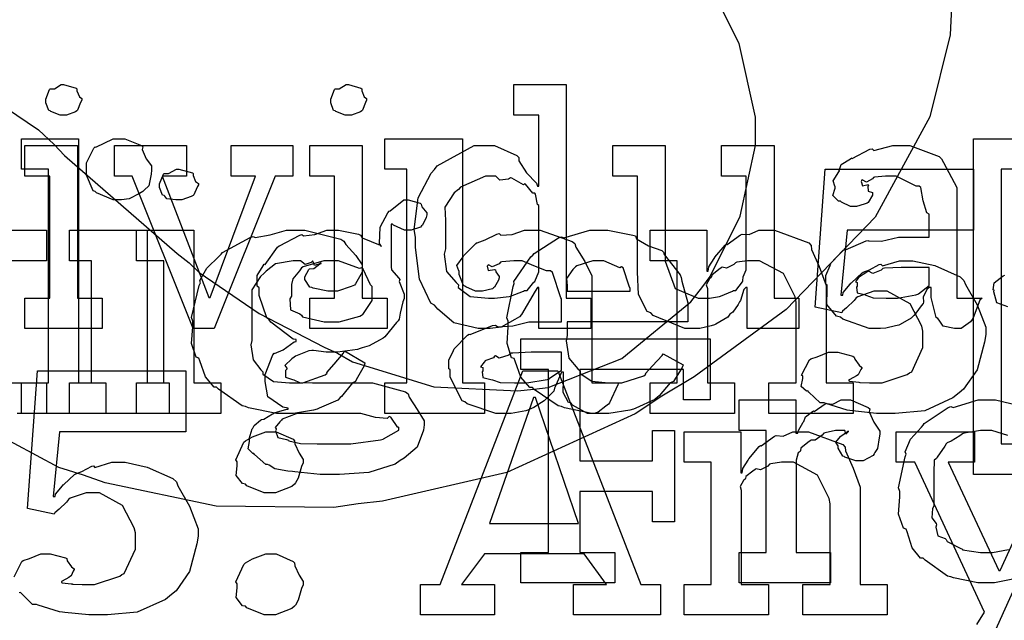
# Model space of a CAD drawing. Extents: x 0 to 8.5, y 0 to 11.
# Tile 282 of 379: x 1.748 to 2.196, y 9.241 to 9.514. Entities that reach past the tile are written whole.
import ezdxf

# ---------------------------------------------------------------- set-up
doc = ezdxf.new("R2010")
doc.units = 0
doc.layers.get('0').update_dxf_attribs({"linetype": 'CONTINUOUS'})

msp = doc.modelspace()

# ---------------------------------------------------------------- linework, layer by layer
at = {"color": 0}
for points in [[(1.72217, 9.48757), (1.757, 9.46419), (1.76406, 9.45747), (1.76882, 9.45247), (1.82015, 9.40776), (1.82547, 9.40365), (1.83014, 9.39919), (1.85732, 9.38049), (1.88699, 9.36518), (1.89296, 9.36242), (1.8999, 9.35851), (1.9369, 9.34717), (1.97487, 9.34532), (1.98236, 9.34614), (1.98882, 9.34685), (2.0224, 9.36008), (2.05382, 9.38585), (2.05919, 9.39279), (2.06267, 9.39729), (2.07628, 9.42486), (2.08317, 9.45703), (2.08328, 9.46376), (2.08322, 9.46983), (2.07579, 9.50347), (2.05806, 9.53874)], [(2.17247, 9.51997), (2.17182, 9.50743), (2.16249, 9.47006), (2.13764, 9.42443), (2.09722, 9.38238), (2.05533, 9.35167), (2.04053, 9.34289), (2.02854, 9.3349), (1.97011, 9.30821), (1.91357, 9.29508), (1.9025, 9.29383), (1.89133, 9.29221), (1.83789, 9.29281), (1.78728, 9.3035), (1.7775, 9.30686), (1.76622, 9.31044), (1.71528, 9.33772)], [(1.74154, 9.4184), (1.76064, 9.4184), (1.76064, 9.40451), (1.74154, 9.40451)], [(2.19808, 9.38362), (2.19303, 9.38542), (2.19168, 9.39031), (2.19174, 9.39106), (2.1914, 9.39122), (2.19179, 9.39453), (2.1959, 9.39768), (2.19672, 9.398)], [(1.74588, 9.26069), (1.7494, 9.26764), (1.75006, 9.26807), (1.75006, 9.26807), (1.75293, 9.26899), (1.75808, 9.27111), (1.75982, 9.27111), (1.76232, 9.27111), (1.76921, 9.26932), (1.76981, 9.26893), (1.77001, 9.26796), (1.77203, 9.26525), (1.77328, 9.26426), (1.77328, 9.26394), (1.77279, 9.26324), (1.77181, 9.26118), (1.77154, 9.2609), (1.77083, 9.26042), (1.76779, 9.25874), (1.76742, 9.25851), (1.76742, 9.25808), (1.76768, 9.25797), (1.77192, 9.25749), (1.7724, 9.25743), (1.7724, 9.25738), (1.77681, 9.25722), (1.77826, 9.25722), (1.78244, 9.25722), (1.79394, 9.26101), (1.79497, 9.26178), (1.79596, 9.26221), (1.80106, 9.27328), (1.80106, 9.27696), (1.80106, 9.28065), (1.80051, 9.28293), (1.79525, 9.29312), (1.78478, 9.29889), (1.78131, 9.29889), (1.77865, 9.29889), (1.77143, 9.29639), (1.77067, 9.29585), (1.76969, 9.29465), (1.76633, 9.29139), (1.76449, 9.28976), (1.76417, 9.28911), (1.75201, 9.29172), (1.75657, 9.35444), (1.82406, 9.35444), (1.82406, 9.32667), (1.76654, 9.32667), (1.76372, 9.29715), (1.7646, 9.29715), (1.7646, 9.29715), (1.76476, 9.29829), (1.7679, 9.30214), (1.76828, 9.30257), (1.76856, 9.30274), (1.77339, 9.30724), (1.77393, 9.30757), (1.77393, 9.30757), (1.77675, 9.3086), (1.78119, 9.31104), (1.78196, 9.31125), (1.78261, 9.31049), (1.79042, 9.31278), (1.79303, 9.31278), (1.79639, 9.31278), (1.80647, 9.31054), (1.81803, 9.30539), (1.81972, 9.30388), (1.82042, 9.30203), (1.82574, 9.29275), (1.82969, 9.28256), (1.82969, 9.27914), (1.82904, 9.27567), (1.82568, 9.26307), (1.81956, 9.25429), (1.81754, 9.25265), (1.81472, 9.25032), (1.80186, 9.24451), (1.78836, 9.24333), (1.7839, 9.24333), (1.7839, 9.24333), (1.77989, 9.24333), (1.76899, 9.24442), (1.76785, 9.24462), (1.7666, 9.24474), (1.75689, 9.24778), (1.75613, 9.2481), (1.75429, 9.2481), (1.74918, 9.25304), (1.74875, 9.25353), (1.74815, 9.25342)], [(1.74154, 9.34896), (1.76064, 9.34896), (1.76064, 9.33507), (1.75825, 9.33507), (1.75288, 9.33507), (1.75108, 9.33507), (1.74724, 9.33507)], [(2.20258, 9.25999), (2.19194, 9.25786), (2.18842, 9.25786), (2.18842, 9.25786), (2.18435, 9.25786), (2.17333, 9.26025), (2.17215, 9.26069), (2.17063, 9.26096), (2.16043, 9.26828), (2.15956, 9.26915), (2.15826, 9.26915), (2.15451, 9.27387), (2.15218, 9.28114), (2.15175, 9.28239), (2.1505, 9.28276), (2.14828, 9.28917), (2.14893, 9.29699), (2.14893, 9.29953), (2.14828, 9.30111), (2.15126, 9.31521), (2.15175, 9.31646), (2.15132, 9.31754), (2.15375, 9.32329), (2.15869, 9.32883), (2.15956, 9.32969), (2.16004, 9.33046), (2.1709, 9.33772), (2.17215, 9.33817), (2.17312, 9.33778), (2.18457, 9.34119), (2.18842, 9.34119), (2.19243, 9.34119), (2.20324, 9.33871)], [(2.18392, 9.23899), (2.18739, 9.24462), (2.15571, 9.31278), (2.14725, 9.31278), (2.14725, 9.32667), (2.18283, 9.32667), (2.18283, 9.31278), (2.1709, 9.31278), (2.1939, 9.26351), (2.19456, 9.26351), (2.21712, 9.31278)], [(2.19808, 9.32503), (2.19081, 9.32731), (2.18842, 9.32731), (2.18565, 9.32731), (2.17811, 9.32607), (2.17736, 9.32579), (2.17622, 9.32482), (2.17225, 9.32238), (2.17036, 9.32167), (2.16997, 9.32124), (2.16943, 9.32015), (2.16585, 9.31515), (2.16564, 9.31451), (2.16456, 9.31381), (2.16433, 9.30817), (2.16433, 9.30626), (2.16433, 9.29281), (2.16374, 9.29172), (2.16351, 9.28754), (2.16542, 9.285), (2.16564, 9.28435), (2.16521, 9.28331), (2.16612, 9.27924), (2.16949, 9.27815), (2.16997, 9.27761), (2.17042, 9.27669), (2.1766, 9.27354), (2.17736, 9.27328), (2.1774, 9.27289), (2.18565, 9.27175), (2.18842, 9.27175), (2.18842, 9.27175), (2.19108, 9.27175), (2.19829, 9.27306)], [(2.22689, 9.31278), (2.19108, 9.23356)]]:
    msp.add_lwpolyline(points, dxfattribs=at)
for points in [[(1.76839, 9.47086), (1.76687, 9.47086), (1.76264, 9.4725), (1.76232, 9.47282), (1.76161, 9.47299), (1.76036, 9.47646), (1.76036, 9.4776), (1.76036, 9.47803), (1.76036, 9.47803), (1.76199, 9.48247), (1.76232, 9.48281), (1.76232, 9.48281), (1.76421, 9.48281), (1.76731, 9.48475), (1.76839, 9.48475), (1.76839, 9.48475), (1.77408, 9.48312), (1.77447, 9.48281), (1.77447, 9.48188), (1.77561, 9.47911), (1.77664, 9.47831), (1.77664, 9.47803), (1.77664, 9.4776), (1.77615, 9.47657), (1.77479, 9.47314), (1.77447, 9.47282), (1.77382, 9.47233), (1.76975, 9.47086), (1.76839, 9.47086)], [(1.898, 9.47086), (1.89649, 9.47086), (1.89225, 9.4725), (1.89193, 9.47282), (1.89122, 9.47299), (1.88997, 9.47646), (1.88997, 9.4776), (1.88997, 9.47803), (1.88997, 9.47803), (1.8916, 9.48247), (1.89193, 9.48281), (1.89193, 9.48281), (1.89382, 9.48281), (1.89692, 9.48475), (1.898, 9.48475), (1.898, 9.48475), (1.90369, 9.48312), (1.90408, 9.48281), (1.90408, 9.48188), (1.90522, 9.47911), (1.90625, 9.47831), (1.90625, 9.47803), (1.90625, 9.4776), (1.90576, 9.47657), (1.9044, 9.47314), (1.90408, 9.47282), (1.90343, 9.47233), (1.89936, 9.47086), (1.898, 9.47086)], [(1.96083, 9.37364), (1.95708, 9.37364), (1.94596, 9.37631), (1.93864, 9.38254), (1.93718, 9.38428), (1.93549, 9.38519), (1.93033, 9.39615), (1.9285, 9.41054), (1.9285, 9.41531), (1.92785, 9.41868), (1.92969, 9.43311), (1.93571, 9.44439), (1.93718, 9.44612), (1.93842, 9.44769), (1.95518, 9.45697), (1.96083, 9.45697), (1.96451, 9.45697), (1.97461, 9.45247), (1.97558, 9.45156), (1.97547, 9.44997), (1.979, 9.44456), (1.98361, 9.43983), (1.98406, 9.43853), (1.98469, 9.43853), (1.98469, 9.47086), (1.97319, 9.47086), (1.97319, 9.48475), (1.99707, 9.48475), (1.99707, 9.38753), (2.00836, 9.38753), (2.00836, 9.37364), (1.98469, 9.37364), (1.98469, 9.39231), (1.98406, 9.39231), (1.98296, 9.39068), (1.97672, 9.38004), (1.97581, 9.37907), (1.97379, 9.37776), (1.96756, 9.37435), (1.96251, 9.37364), (1.96083, 9.37364)], [(1.74918, 9.34896), (1.76156, 9.34896), (1.76156, 9.44618), (1.74918, 9.44618), (1.74918, 9.46007), (1.77522, 9.46007), (1.77522, 9.34896), (1.7876, 9.34896), (1.7876, 9.33507), (1.74918, 9.33507), (1.74918, 9.34896)], [(1.79363, 9.43229), (1.7909, 9.43229), (1.78342, 9.43539), (1.78276, 9.43599), (1.78179, 9.43631), (1.77886, 9.44342), (1.77886, 9.44575), (1.77886, 9.44661), (1.77886, 9.44906), (1.78213, 9.45578), (1.78276, 9.45638), (1.7831, 9.45617), (1.79096, 9.46007), (1.79363, 9.46007), (1.79633, 9.46007), (1.80382, 9.45703), (1.80447, 9.45638), (1.80419, 9.45518), (1.80593, 9.45085), (1.80838, 9.44769), (1.80838, 9.44661), (1.80838, 9.44575), (1.80821, 9.44396), (1.80713, 9.43858), (1.80512, 9.43664), (1.80447, 9.43599), (1.80296, 9.43517), (1.79829, 9.43278), (1.79476, 9.43229), (1.79363, 9.43229)], [(1.91456, 9.34896), (1.92453, 9.34896), (1.92453, 9.44618), (1.91456, 9.44618), (1.91456, 9.46007), (1.94993, 9.46007), (1.94993, 9.34896), (1.9599, 9.34896), (1.9599, 9.33507), (1.91456, 9.33507), (1.91456, 9.34896)], [(2.18235, 9.46007), (2.21468, 9.46007), (2.21468, 9.44618), (2.19493, 9.44618), (2.19493, 9.32118), (2.21468, 9.32118), (2.21468, 9.30729), (2.18235, 9.30729), (2.18235, 9.46007)], [(1.75082, 9.38753), (1.7621, 9.38753), (1.7621, 9.44308), (1.75082, 9.44308), (1.75082, 9.45697), (1.77468, 9.45697), (1.77468, 9.38753), (1.78597, 9.38753), (1.78597, 9.37364), (1.75082, 9.37364), (1.75082, 9.38753)], [(1.79953, 9.44308), (1.7915, 9.44308), (1.7915, 9.45697), (1.82428, 9.45697), (1.82428, 9.44308), (1.81321, 9.44308), (1.83447, 9.38775), (1.83512, 9.38775), (1.85574, 9.44308), (1.84467, 9.44308), (1.84467, 9.45697), (1.87267, 9.45697), (1.87267, 9.44308), (1.86464, 9.44308), (1.83686, 9.37364), (1.82731, 9.37364), (1.79953, 9.44308)], [(1.88043, 9.38753), (1.89171, 9.38753), (1.89171, 9.44308), (1.88043, 9.44308), (1.88043, 9.45697), (1.90429, 9.45697), (1.90429, 9.38753), (1.91558, 9.38753), (1.91558, 9.37364), (1.88043, 9.37364), (1.88043, 9.38753)], [(2.05626, 9.37364), (2.05111, 9.37364), (2.03668, 9.37961), (2.03564, 9.38081), (2.03396, 9.38146), (2.03006, 9.38911), (2.02957, 9.39953), (2.02957, 9.40294), (2.02957, 9.44308), (2.01828, 9.44308), (2.01828, 9.45697), (2.04215, 9.45697), (2.04215, 9.40836), (2.0421, 9.40435), (2.04665, 9.39188), (2.05707, 9.38753), (2.0606, 9.38753), (2.06228, 9.38753), (2.06679, 9.38829), (2.06733, 9.3884), (2.06733, 9.3884), (2.07275, 9.39074), (2.07319, 9.391), (2.07428, 9.391), (2.07726, 9.39492), (2.07753, 9.39535), (2.07753, 9.39535), (2.07764, 9.39719), (2.07904, 9.40039), (2.07904, 9.40142), (2.07904, 9.44308), (2.06776, 9.44308), (2.06776, 9.45697), (2.09164, 9.45697), (2.09164, 9.38753), (2.10292, 9.38753), (2.10292, 9.37364), (2.07949, 9.37364), (2.07949, 9.39231), (2.07883, 9.39231), (2.07785, 9.39144), (2.07633, 9.38639), (2.07601, 9.38579), (2.07531, 9.3846), (2.07297, 9.38112), (2.07161, 9.38015), (2.07124, 9.37972), (2.07058, 9.37879), (2.06515, 9.37571), (2.06451, 9.37537), (2.0631, 9.37494), (2.05794, 9.37364), (2.05626, 9.37364)], [(2.13926, 9.37364), (2.13493, 9.37364), (2.12294, 9.37799), (2.1219, 9.37885), (2.12011, 9.37924), (2.11561, 9.3846), (2.11583, 9.39139), (2.11583, 9.39361), (2.11529, 9.39393), (2.11529, 9.39779), (2.11724, 9.40229), (2.11757, 9.40294), (2.11735, 9.40321), (2.12294, 9.40924), (2.12364, 9.40967), (2.12424, 9.40944), (2.13357, 9.41357), (2.13471, 9.41379), (2.13471, 9.41357), (2.14051, 9.41342), (2.14833, 9.41531), (2.15099, 9.41531), (2.16228, 9.41531), (2.16228, 9.42572), (2.16124, 9.42626), (2.15956, 9.43186), (2.15847, 9.43782), (2.15771, 9.43853), (2.15631, 9.43853), (2.14725, 9.44308), (2.14426, 9.44308), (2.14242, 9.44308), (2.13743, 9.44254), (2.13687, 9.44243), (2.13644, 9.44174), (2.13374, 9.44026), (2.13178, 9.44129), (2.13146, 9.44114), (2.13146, 9.44092), (2.13124, 9.44054), (2.13194, 9.43864), (2.13444, 9.43918), (2.13471, 9.43896), (2.13433, 9.43853), (2.13444, 9.43619), (2.13644, 9.43554), (2.13644, 9.43528), (2.13639, 9.43431), (2.13444, 9.43104), (2.13406, 9.43072), (2.13265, 9.43033), (2.12912, 9.42919), (2.12799, 9.42919), (2.12646, 9.42919), (2.12229, 9.43121), (2.1219, 9.43158), (2.12093, 9.43169), (2.11837, 9.43425), (2.11951, 9.4375), (2.11951, 9.43853), (2.11936, 9.43853), (2.11854, 9.44097), (2.12115, 9.44493), (2.12147, 9.44547), (2.12136, 9.44553), (2.12218, 9.44829), (2.12646, 9.4509), (2.12711, 9.45133), (2.12728, 9.45111), (2.13531, 9.45524), (2.13624, 9.45546), (2.1371, 9.45469), (2.14572, 9.45697), (2.1486, 9.45697), (2.15343, 9.45697), (2.16672, 9.45193), (2.16792, 9.4509), (2.16872, 9.44928), (2.17486, 9.43782), (2.17486, 9.43397), (2.17486, 9.38753), (2.18636, 9.38753), (2.18533, 9.38661), (2.18224, 9.37847), (2.18181, 9.37776), (2.18099, 9.37674), (2.17686, 9.37364), (2.17551, 9.37364), (2.17378, 9.37364), (2.16863, 9.37478), (2.16672, 9.37744), (2.16618, 9.37819), (2.16547, 9.37864), (2.16314, 9.38775), (2.16314, 9.39079), (2.16314, 9.39231), (2.16228, 9.39231), (2.16129, 9.39154), (2.15944, 9.38807), (2.15972, 9.38574), (2.15944, 9.38514), (2.15864, 9.38406), (2.15619, 9.38064), (2.15522, 9.37961), (2.15489, 9.37929), (2.15403, 9.37842), (2.14903, 9.37549), (2.14839, 9.37517), (2.14692, 9.37483), (2.14258, 9.37386), (2.14008, 9.37364), (2.13926, 9.37364)], [(1.8209, 9.43229), (1.8195, 9.43229), (1.81532, 9.43278), (1.81451, 9.43397), (1.81418, 9.43425), (1.81342, 9.4344), (1.81201, 9.43787), (1.81201, 9.43901), (1.81201, 9.43946), (1.81201, 9.43946), (1.81381, 9.4439), (1.81418, 9.44422), (1.81418, 9.44422), (1.81614, 9.44422), (1.81972, 9.44618), (1.8209, 9.44618), (1.8209, 9.44618), (1.82704, 9.44456), (1.82742, 9.44422), (1.82731, 9.44336), (1.8284, 9.44054), (1.82981, 9.43972), (1.82981, 9.43946), (1.82981, 9.43901), (1.82926, 9.43826), (1.82807, 9.4356), (1.82764, 9.43446), (1.82742, 9.43425), (1.8265, 9.43375), (1.82226, 9.43229), (1.8209, 9.43229)], [(2.14225, 9.33507), (2.13824, 9.33507), (2.12733, 9.33615), (2.12619, 9.33637), (2.12494, 9.33649), (2.11524, 9.33951), (2.11447, 9.33985), (2.11262, 9.33985), (2.10753, 9.34478), (2.1071, 9.34526), (2.1065, 9.34517), (2.10406, 9.34733), (2.10471, 9.35086), (2.10471, 9.352), (2.10422, 9.35243), (2.10775, 9.35938), (2.1084, 9.35981), (2.1084, 9.35981), (2.11128, 9.36074), (2.11643, 9.36285), (2.11817, 9.36285), (2.12067, 9.36285), (2.12756, 9.36106), (2.12815, 9.36068), (2.12836, 9.35969), (2.13037, 9.35699), (2.13163, 9.35601), (2.13163, 9.35568), (2.13112, 9.35499), (2.13015, 9.35292), (2.12989, 9.35265), (2.12918, 9.35215), (2.12614, 9.35047), (2.12576, 9.35026), (2.12576, 9.34983), (2.12603, 9.34972), (2.13026, 9.34924), (2.13075, 9.34918), (2.13075, 9.34913), (2.13514, 9.34896), (2.13661, 9.34896), (2.14079, 9.34896), (2.15229, 9.35275), (2.15332, 9.35351), (2.15429, 9.35394), (2.1594, 9.36501), (2.1594, 9.36871), (2.1594, 9.3724), (2.15886, 9.37468), (2.1536, 9.38488), (2.14312, 9.39063), (2.13965, 9.39063), (2.13699, 9.39063), (2.12978, 9.38813), (2.12901, 9.38758), (2.12804, 9.38639), (2.12468, 9.38314), (2.12283, 9.38151), (2.1225, 9.38086), (2.11035, 9.38346), (2.1149, 9.44618), (2.1824, 9.44618), (2.1824, 9.4184), (2.12489, 9.4184), (2.12207, 9.38889), (2.12294, 9.38889), (2.12294, 9.38889), (2.1231, 9.39003), (2.12625, 9.39388), (2.12663, 9.39432), (2.1269, 9.39447), (2.13172, 9.39899), (2.13226, 9.39931), (2.13226, 9.39931), (2.1351, 9.40033), (2.13954, 9.40278), (2.14031, 9.403), (2.14094, 9.40224), (2.14876, 9.40451), (2.15136, 9.40451), (2.15474, 9.40451), (2.16482, 9.40229), (2.17638, 9.39714), (2.17806, 9.39561), (2.17876, 9.39378), (2.18408, 9.3845), (2.18804, 9.37429), (2.18804, 9.37088), (2.18739, 9.3674), (2.18403, 9.35482), (2.1779, 9.34603), (2.17589, 9.3444), (2.17307, 9.34207), (2.16021, 9.33626), (2.14671, 9.33507), (2.14225, 9.33507)], [(1.96451, 9.38753), (1.96451, 9.38753), (1.97108, 9.38829), (1.97168, 9.3884), (1.97168, 9.3884), (1.97771, 9.39074), (1.97819, 9.391), (1.97933, 9.391), (1.98242, 9.39475), (1.98275, 9.39512), (1.98275, 9.39512), (1.98469, 9.39953), (1.98469, 9.40099), (1.98469, 9.42964), (1.984, 9.43018), (1.98307, 9.4349), (1.98275, 9.43528), (1.98193, 9.43522), (1.97862, 9.43935), (1.97819, 9.43961), (1.97765, 9.43913), (1.97228, 9.44211), (1.97168, 9.44222), (1.97076, 9.44163), (1.96696, 9.44125), (1.96511, 9.44308), (1.96451, 9.44308), (1.96039, 9.44308), (1.949, 9.43804), (1.94803, 9.43701), (1.94607, 9.43549), (1.94194, 9.42893), (1.94217, 9.42279), (1.94217, 9.42074), (1.94217, 9.40989), (1.94151, 9.40756), (1.94265, 9.39963), (1.94706, 9.39464), (1.94803, 9.39361), (1.94792, 9.39242), (1.9534, 9.38829), (1.96169, 9.38753), (1.96451, 9.38753)], [(1.88943, 9.30729), (1.88519, 9.30729), (1.87364, 9.30838), (1.8725, 9.3086), (1.8705, 9.30871), (1.86458, 9.30985), (1.86193, 9.31153), (1.86122, 9.31185), (1.86035, 9.31179), (1.85525, 9.31635), (1.85493, 9.31685), (1.85444, 9.31674), (1.85232, 9.31885), (1.85297, 9.32226), (1.85297, 9.32335), (1.85281, 9.3234), (1.85422, 9.32796), (1.85449, 9.32835), (1.85449, 9.32835), (1.85508, 9.32954), (1.85796, 9.33197), (1.8584, 9.33225), (1.8584, 9.33225), (1.85949, 9.33236), (1.8635, 9.33485), (1.86404, 9.33507), (1.86421, 9.33529), (1.87001, 9.33692), (1.87056, 9.33703), (1.87056, 9.33746), (1.86811, 9.33783), (1.86133, 9.34261), (1.86014, 9.3495), (1.86014, 9.35178), (1.86008, 9.35271), (1.86356, 9.36176), (1.86426, 9.36242), (1.86436, 9.36225), (1.86833, 9.36404), (1.87326, 9.36762), (1.87424, 9.36783), (1.87424, 9.36871), (1.87289, 9.36876), (1.86262, 9.37663), (1.86187, 9.37761), (1.86089, 9.37858), (1.85732, 9.38878), (1.85732, 9.39214), (1.8565, 9.3929), (1.85644, 9.39774), (1.85926, 9.40224), (1.85969, 9.403), (1.86008, 9.40283), (1.86567, 9.41069), (1.86643, 9.41124), (1.8666, 9.41129), (1.87588, 9.41618), (1.87685, 9.41644), (1.87756, 9.41581), (1.88276, 9.41644), (1.88824, 9.4184), (1.89008, 9.4184), (1.89344, 9.4184), (1.90256, 9.41661), (1.90354, 9.41624), (1.90429, 9.41493), (1.91243, 9.41157), (1.91308, 9.41103), (1.91211, 9.41233), (1.91243, 9.41976), (1.91596, 9.42626), (1.91656, 9.42708), (1.91704, 9.42725), (1.92318, 9.43229), (1.92524, 9.43229), (1.92524, 9.43229), (1.93067, 9.43067), (1.9311, 9.43033), (1.93138, 9.4291), (1.93371, 9.42632), (1.93371, 9.42535), (1.93332, 9.42426), (1.93169, 9.42068), (1.93132, 9.42036), (1.93078, 9.41986), (1.9266, 9.4184), (1.92524, 9.4184), (1.92344, 9.4184), (1.91846, 9.42079), (1.91808, 9.42122), (1.91743, 9.42122), (1.91743, 9.40169), (1.91754, 9.40044), (1.92101, 9.39665), (1.92133, 9.39606), (1.92111, 9.39507), (1.92329, 9.38932), (1.92329, 9.38737), (1.92269, 9.38579), (1.9216, 9.38069), (1.92111, 9.37793), (1.92068, 9.37717), (1.91982, 9.37642), (1.9145, 9.3699), (1.91374, 9.36936), (1.91217, 9.36843), (1.90739, 9.36583), (1.90429, 9.3649), (1.90332, 9.36458), (1.90213, 9.36415), (1.89307, 9.36285), (1.89008, 9.36285), (1.88792, 9.36285), (1.88206, 9.36361), (1.8814, 9.36372), (1.87999, 9.3635), (1.87397, 9.36106), (1.87337, 9.36068), (1.87224, 9.35981), (1.86903, 9.35678), (1.8699, 9.35562), (1.8699, 9.35525), (1.86936, 9.3546), (1.86942, 9.35146), (1.87261, 9.35053), (1.87315, 9.35026), (1.87315, 9.35026), (1.87571, 9.34913), (1.88172, 9.34896), (1.88379, 9.34896), (1.90354, 9.34896), (1.90896, 9.34896), (1.92404, 9.34483), (1.92524, 9.34397), (1.92557, 9.34239), (1.92931, 9.33686), (1.9324, 9.33165), (1.9324, 9.32986), (1.93213, 9.32747), (1.92925, 9.31967), (1.92333, 9.31461), (1.92156, 9.31358), (1.91922, 9.31201), (1.90728, 9.30811), (1.89387, 9.30729), (1.88943, 9.30729)], [(1.77106, 9.34896), (1.78103, 9.34896), (1.78103, 9.40451), (1.77106, 9.40451), (1.77106, 9.4184), (1.80643, 9.4184), (1.80643, 9.34896), (1.8164, 9.34896), (1.8164, 9.33507), (1.77106, 9.33507), (1.77106, 9.34896)], [(1.8016, 9.34896), (1.81396, 9.34896), (1.81396, 9.40451), (1.8016, 9.40451), (1.8016, 9.4184), (1.82764, 9.4184), (1.82764, 9.34896), (1.84, 9.34896), (1.84, 9.33507), (1.8016, 9.33507), (1.8016, 9.34896)], [(1.8699, 9.33507), (1.86524, 9.33507), (1.85254, 9.33763), (1.85124, 9.33811), (1.84972, 9.33843), (1.83886, 9.34608), (1.838, 9.347), (1.83686, 9.34694), (1.83296, 9.35167), (1.8304, 9.359), (1.82997, 9.36025), (1.82878, 9.36057), (1.82667, 9.36681), (1.82715, 9.37446), (1.82715, 9.37696), (1.82661, 9.37864), (1.83003, 9.39328), (1.83062, 9.39453), (1.83035, 9.39551), (1.8335, 9.40121), (1.83914, 9.40668), (1.84017, 9.40756), (1.84076, 9.40821), (1.85331, 9.41515), (1.85471, 9.41558), (1.85558, 9.41515), (1.86242, 9.41635), (1.86979, 9.4184), (1.87229, 9.4184), (1.87819, 9.4184), (1.89453, 9.41428), (1.89594, 9.41342), (1.89681, 9.41189), (1.90136, 9.40685), (1.90419, 9.40267), (1.90419, 9.40126), (1.90419, 9.39931), (1.90126, 9.39399), (1.90072, 9.39344), (1.89925, 9.39274), (1.89301, 9.39063), (1.89094, 9.39063), (1.88857, 9.39063), (1.88194, 9.39208), (1.8814, 9.39236), (1.88043, 9.39253), (1.87815, 9.396), (1.87815, 9.39714), (1.87815, 9.39714), (1.87993, 9.40061), (1.88032, 9.40082), (1.88032, 9.40082), (1.88226, 9.40093), (1.88504, 9.4031), (1.88553, 9.40321), (1.88553, 9.40365), (1.88499, 9.40315), (1.88249, 9.4024), (1.88183, 9.40429), (1.88163, 9.40429), (1.88112, 9.40369), (1.87831, 9.40278), (1.87619, 9.40451), (1.87554, 9.40451), (1.87283, 9.40451), (1.86481, 9.4031), (1.86062, 9.39985), (1.85969, 9.39887), (1.85792, 9.3974), (1.85406, 9.39122), (1.85406, 9.38525), (1.85406, 9.38325), (1.85406, 9.36828), (1.85357, 9.36626), (1.8546, 9.35938), (1.85818, 9.35482), (1.85906, 9.35394), (1.85906, 9.35286), (1.86393, 9.34961), (1.87115, 9.34896), (1.87358, 9.34896), (1.87728, 9.34896), (1.88743, 9.3526), (1.88835, 9.35331), (1.88824, 9.35368), (1.8915, 9.35747), (1.89572, 9.36253), (1.89615, 9.3635), (1.90549, 9.35807), (1.90511, 9.35667), (1.90158, 9.35037), (1.90115, 9.34961), (1.89979, 9.3489), (1.89492, 9.34278), (1.89421, 9.34224), (1.89312, 9.3411), (1.88476, 9.33735), (1.88379, 9.33703), (1.88217, 9.33653), (1.87294, 9.33507), (1.8699, 9.33507)], [(1.96983, 9.33507), (1.96511, 9.33507), (1.9521, 9.33942), (1.95096, 9.34028), (1.94971, 9.34076), (1.94422, 9.35151), (1.94422, 9.35504), (1.94368, 9.35531), (1.94362, 9.35921), (1.94586, 9.36372), (1.94618, 9.36436), (1.94607, 9.36447), (1.95215, 9.37067), (1.9529, 9.3711), (1.9534, 9.37088), (1.9636, 9.375), (1.96485, 9.37522), (1.96599, 9.37446), (1.97282, 9.37483), (1.98014, 9.37674), (1.98264, 9.37674), (1.99501, 9.37674), (1.99501, 9.38715), (1.99468, 9.38769), (1.99083, 9.39925), (1.99001, 9.39996), (1.98817, 9.39996), (1.98236, 9.40224), (1.977, 9.40451), (1.97526, 9.40451), (1.97325, 9.40451), (1.96783, 9.40397), (1.96724, 9.40386), (1.96658, 9.4031), (1.96343, 9.40169), (1.96169, 9.40272), (1.96137, 9.40256), (1.96137, 9.40235), (1.9611, 9.40201), (1.96164, 9.40007), (1.96451, 9.40061), (1.96485, 9.40039), (1.965, 9.39947), (1.96658, 9.3974), (1.96658, 9.39671), (1.96631, 9.39572), (1.96442, 9.39247), (1.96397, 9.39214), (1.96354, 9.39176), (1.95899, 9.39063), (1.95747, 9.39063), (1.95583, 9.39063), (1.95139, 9.39264), (1.95096, 9.39301), (1.95042, 9.39324), (1.94835, 9.39828), (1.94835, 9.39996), (1.94819, 9.39996), (1.94732, 9.4024), (1.95014, 9.40636), (1.95053, 9.4069), (1.95079, 9.40728), (1.95594, 9.41233), (1.9566, 9.41276), (1.9566, 9.41271), (1.96029, 9.41407), (1.9656, 9.41667), (1.96658, 9.41689), (1.96729, 9.41613), (1.9725, 9.4165), (1.97814, 9.4184), (1.98004, 9.4184), (1.98529, 9.4184), (1.99978, 9.41336), (2.00108, 9.41233), (2.00151, 9.41069), (2.00553, 9.40419), (2.00868, 9.39763), (2.00868, 9.3954), (2.00868, 9.34896), (2.02106, 9.34896), (2.02061, 9.34804), (2.01676, 9.3399), (2.01628, 9.33919), (2.01508, 9.33837), (2.01167, 9.33561), (2.00987, 9.33507), (2.00933, 9.33507), (2.00683, 9.33507), (1.99989, 9.33886), (1.99935, 9.33963), (1.99815, 9.34), (1.99571, 9.34462), (1.99588, 9.35032), (1.99588, 9.35221), (1.99588, 9.35374), (1.99501, 9.35374), (1.99447, 9.35275), (1.99208, 9.34717), (1.99175, 9.34657), (1.99143, 9.34511), (1.98747, 9.34115), (1.98699, 9.34071), (1.98583, 9.34), (1.98242, 9.33778), (1.98031, 9.33686), (1.9796, 9.33658), (1.97874, 9.33621), (1.97206, 9.33507), (1.96983, 9.33507)], [(2.0134, 9.33507), (2.00879, 9.33507), (1.99625, 9.33763), (1.99496, 9.33811), (1.99337, 9.33843), (1.98258, 9.34592), (1.98172, 9.34679), (1.98053, 9.34679), (1.97646, 9.35146), (1.9739, 9.35878), (1.97347, 9.36003), (1.97222, 9.3604), (1.97017, 9.36681), (1.97065, 9.37446), (1.97065, 9.37696), (1.97011, 9.37853), (1.97299, 9.39285), (1.97347, 9.3941), (1.97319, 9.39512), (1.98101, 9.40625), (1.98193, 9.40712), (1.98253, 9.40782), (1.99365, 9.41493), (1.99496, 9.41536), (1.99599, 9.41499), (2.00786, 9.4184), (2.01187, 9.4184), (2.01606, 9.4184), (2.02735, 9.41624), (2.0286, 9.41581), (2.02914, 9.41444), (2.0345, 9.41124), (2.04053, 9.40924), (2.04139, 9.40842), (2.04161, 9.40733), (2.04893, 9.39811), (2.04943, 9.39692), (2.04975, 9.39529), (2.05246, 9.38531), (2.05246, 9.38194), (2.05246, 9.37674), (1.99756, 9.37674), (1.99756, 9.37044), (1.99707, 9.36806), (1.99832, 9.36014), (2.00244, 9.35531), (2.00342, 9.35439), (2.00342, 9.35319), (2.00874, 9.34967), (2.01628, 9.34896), (2.01882, 9.34896), (2.02246, 9.34896), (2.03244, 9.35221), (2.03336, 9.35286), (2.03315, 9.35319), (2.03629, 9.35667), (2.04075, 9.36133), (2.04118, 9.36219), (2.05029, 9.35721), (2.04981, 9.3559), (2.04639, 9.35026), (2.04596, 9.34961), (2.04443, 9.3489), (2.03933, 9.34299), (2.03857, 9.34244), (2.03743, 9.34131), (2.02881, 9.3374), (2.02772, 9.33703), (2.02599, 9.33653), (2.01654, 9.33507), (2.0134, 9.33507)], [(2.03526, 9.34896), (2.04764, 9.34896), (2.04764, 9.40451), (2.03526, 9.40451), (2.03526, 9.4184), (2.06108, 9.4184), (2.06108, 9.39974), (2.06174, 9.39974), (2.06174, 9.39974), (2.06201, 9.40169), (2.0644, 9.40549), (2.06478, 9.40603), (2.06467, 9.40608), (2.06944, 9.41168), (2.06999, 9.41211), (2.07036, 9.41194), (2.07644, 9.41639), (2.07715, 9.41667), (2.07715, 9.41667), (2.0804, 9.41644), (2.08479, 9.4184), (2.08626, 9.4184), (2.09185, 9.4184), (2.10747, 9.41265), (2.10861, 9.41146), (2.10872, 9.40972), (2.11214, 9.40186), (2.11535, 9.39328), (2.11535, 9.3904), (2.11535, 9.34896), (2.12771, 9.34896), (2.12771, 9.33507), (2.08931, 9.33507), (2.08931, 9.34896), (2.10167, 9.34896), (2.10167, 9.38564), (2.10124, 9.38807), (2.09597, 9.39871), (2.08507, 9.40451), (2.08149, 9.40451), (2.07964, 9.40451), (2.07471, 9.40381), (2.07411, 9.40365), (2.07335, 9.40278), (2.07004, 9.4011), (2.06803, 9.40153), (2.0676, 9.40126), (2.06651, 9.4005), (2.06342, 9.398), (2.06315, 9.39719), (2.06304, 9.39692), (2.06228, 9.39626), (2.06071, 9.39356), (2.06131, 9.39188), (2.06131, 9.39128), (2.06131, 9.34896), (2.07368, 9.34896), (2.07368, 9.33507), (2.03526, 9.33507), (2.03526, 9.34896)], [(1.89031, 9.37674), (1.89372, 9.37674), (1.90321, 9.37929), (1.90397, 9.37978), (1.90451, 9.3801), (1.90875, 9.38639), (1.90875, 9.38846), (1.90875, 9.39279), (1.9081, 9.39356), (1.90474, 9.40076), (1.90397, 9.40126), (1.903, 9.40093), (1.89344, 9.40451), (1.89031, 9.40451), (1.88687, 9.40451), (1.87739, 9.40181), (1.87663, 9.40126), (1.87571, 9.40001), (1.87278, 9.39632), (1.87207, 9.39372), (1.87207, 9.39279), (1.87207, 9.38846), (1.87136, 9.38721), (1.87164, 9.38211), (1.87588, 9.38032), (1.87663, 9.37978), (1.87711, 9.37901), (1.88699, 9.37674), (1.89031, 9.37674)], [(1.99756, 9.39063), (2.02621, 9.39063), (2.02621, 9.39193), (2.02567, 9.39301), (2.02294, 9.40126), (2.02229, 9.40169), (2.02149, 9.40126), (2.01426, 9.40451), (2.01187, 9.40451), (2.00922, 9.40451), (2.0019, 9.40218), (2.00125, 9.40169), (2.00011, 9.40056), (1.99729, 9.39649), (1.99756, 9.39307), (1.99756, 9.39193), (1.99756, 9.39063)], [(2.14469, 9.38753), (2.14779, 9.38753), (2.15619, 9.389), (2.15707, 9.38926), (2.15733, 9.38943), (2.16228, 9.39324), (2.16228, 9.39447), (2.16228, 9.40142), (2.15229, 9.40142), (2.14953, 9.40142), (2.14199, 9.4011), (2.14122, 9.40099), (2.14035, 9.40018), (2.13661, 9.39876), (2.13471, 9.39985), (2.13428, 9.39968), (2.1334, 9.39899), (2.13049, 9.39719), (2.13058, 9.39751), (2.13058, 9.39751), (2.13004, 9.39692), (2.12869, 9.39486), (2.1295, 9.39458), (2.1295, 9.39447), (2.1295, 9.39296), (2.12912, 9.39247), (2.1295, 9.38992), (2.13276, 9.38911), (2.1334, 9.38883), (2.1334, 9.38883), (2.13672, 9.38769), (2.14268, 9.38753), (2.14469, 9.38753)], [(1.97646, 9.27175), (1.98904, 9.27175), (1.98904, 9.35508), (1.97646, 9.35508), (1.97646, 9.36897), (2.06261, 9.36897), (2.06261, 9.34119), (2.05046, 9.34119), (2.05046, 9.35508), (2.00336, 9.35508), (2.00336, 9.31342), (2.03635, 9.31342), (2.03635, 9.32731), (2.04633, 9.32731), (2.04633, 9.28564), (2.03635, 9.28564), (2.03635, 9.29953), (2.00336, 9.29953), (2.00336, 9.27175), (2.01921, 9.27175), (2.01921, 9.25786), (1.97646, 9.25786), (1.97646, 9.27175)], [(1.97569, 9.34896), (1.97911, 9.34896), (1.98839, 9.35042), (1.98936, 9.35069), (1.98931, 9.35086), (1.99501, 9.35465), (1.99501, 9.3559), (1.99501, 9.36285), (1.98415, 9.36285), (1.98113, 9.36285), (1.97282, 9.36253), (1.972, 9.36242), (1.97092, 9.36154), (1.96664, 9.36019), (1.96485, 9.36128), (1.96442, 9.36111), (1.96403, 9.36029), (1.9605, 9.35915), (1.96029, 9.35894), (1.95969, 9.35835), (1.95811, 9.35628), (1.95921, 9.35601), (1.95921, 9.3559), (1.95921, 9.35439), (1.95882, 9.35394), (1.9591, 9.35135), (1.96278, 9.35053), (1.96354, 9.35026), (1.96354, 9.35026), (1.96701, 9.34913), (1.97353, 9.34896), (1.97569, 9.34896)], [(1.93078, 9.25722), (1.93967, 9.25722), (1.97743, 9.35444), (1.99328, 9.35444), (2.03103, 9.25722), (2.03993, 9.25722), (2.03993, 9.24333), (2.00043, 9.24333), (2.00043, 9.25722), (2.0154, 9.25722), (2.00521, 9.27111), (1.95985, 9.27111), (1.94943, 9.25722), (1.96442, 9.25722), (1.96442, 9.24333), (1.93078, 9.24333), (1.93078, 9.25722)], [(1.96224, 9.285), (2.00261, 9.285), (1.98307, 9.34229), (1.98221, 9.34229), (1.96224, 9.285)], [(2.07574, 9.27175), (2.08811, 9.27175), (2.08811, 9.32731), (2.07574, 9.32731), (2.07574, 9.34119), (2.10157, 9.34119), (2.10157, 9.32601), (2.10243, 9.32601), (2.10243, 9.32601), (2.10275, 9.32721), (2.10493, 9.331), (2.10525, 9.33143), (2.10525, 9.33143), (2.10596, 9.33344), (2.10915, 9.33589), (2.1096, 9.33621), (2.10986, 9.33594), (2.1149, 9.33946), (2.11546, 9.33968), (2.11546, 9.33957), (2.11837, 9.33931), (2.12218, 9.34119), (2.12349, 9.34119), (2.12642, 9.34119), (2.13444, 9.33778), (2.13519, 9.33708), (2.13493, 9.33572), (2.13704, 9.33106), (2.13976, 9.32699), (2.13976, 9.32557), (2.13954, 9.32394), (2.13872, 9.31901), (2.13758, 9.31722), (2.13715, 9.31668), (2.13672, 9.31586), (2.13217, 9.31342), (2.13064, 9.31342), (2.12885, 9.31342), (2.12392, 9.31506), (2.12349, 9.31537), (2.12299, 9.31554), (2.12088, 9.31917), (2.12088, 9.32036), (2.12061, 9.32036), (2.11974, 9.322), (2.12196, 9.32449), (2.12218, 9.32471), (2.12213, 9.32471), (2.12207, 9.32471), (2.12511, 9.32682), (2.12543, 9.32687), (2.12543, 9.3271), (2.12532, 9.32671), (2.12435, 9.32557), (2.12386, 9.32731), (2.12369, 9.32731), (2.1231, 9.32731), (2.12175, 9.32731), (2.12131, 9.32731), (2.11957, 9.32731), (2.1149, 9.32622), (2.11436, 9.32601), (2.11361, 9.32508), (2.11035, 9.32292), (2.10846, 9.32286), (2.10807, 9.32254), (2.10699, 9.32178), (2.10389, 9.31922), (2.10368, 9.31808), (2.10351, 9.31776), (2.1026, 9.31706), (2.10178, 9.31369), (2.10178, 9.31256), (2.10178, 9.27175), (2.1174, 9.27175), (2.1174, 9.25786), (2.07574, 9.25786), (2.07574, 9.27175)], [(1.86513, 9.32769), (1.86481, 9.32704), (1.86583, 9.32411), (1.86979, 9.32319), (1.87076, 9.32292), (1.87082, 9.32249), (1.87619, 9.3214), (1.88385, 9.32118), (1.88639, 9.32118), (1.89421, 9.32118), (1.89908, 9.32118), (1.91254, 9.32303), (1.91374, 9.32335), (1.9139, 9.32351), (1.9209, 9.32747), (1.9209, 9.32878), (1.92042, 9.32867), (1.91726, 9.33328), (1.91656, 9.33356), (1.91569, 9.33279), (1.91037, 9.33317), (1.9036, 9.33507), (1.90136, 9.33507), (1.87532, 9.33507), (1.87424, 9.3349), (1.86789, 9.33236), (1.86751, 9.33203), (1.86681, 9.33122), (1.86469, 9.32867), (1.86513, 9.32796), (1.86513, 9.32769)], [(1.86242, 9.29889), (1.8596, 9.29889), (1.85178, 9.30214), (1.85113, 9.30279), (1.84987, 9.30306), (1.84685, 9.30681), (1.84744, 9.31114), (1.84744, 9.31256), (1.84744, 9.31299), (1.84674, 9.31392), (1.85047, 9.32189), (1.85113, 9.32254), (1.85113, 9.32254), (1.85433, 9.32443), (1.86035, 9.32667), (1.86242, 9.32667), (1.86518, 9.32667), (1.87283, 9.32324), (1.87349, 9.32254), (1.87354, 9.32118), (1.87554, 9.317), (1.87739, 9.31401), (1.87739, 9.31299), (1.87739, 9.31256), (1.87663, 9.31088), (1.87506, 9.30556), (1.87397, 9.30339), (1.87349, 9.30279), (1.87229, 9.30181), (1.86486, 9.29889), (1.86242, 9.29889)], [(2.05072, 9.25722), (2.0631, 9.25722), (2.0631, 9.31278), (2.05072, 9.31278), (2.05072, 9.32667), (2.07656, 9.32667), (2.07656, 9.308), (2.07721, 9.308), (2.07721, 9.308), (2.07747, 9.30994), (2.07986, 9.31375), (2.08024, 9.31429), (2.08014, 9.31435), (2.0849, 9.31993), (2.08544, 9.32036), (2.08583, 9.32021), (2.0919, 9.32465), (2.09261, 9.32493), (2.09261, 9.32493), (2.09586, 9.32471), (2.10026, 9.32667), (2.10172, 9.32667), (2.10732, 9.32667), (2.12294, 9.3209), (2.12408, 9.31972), (2.12418, 9.31799), (2.12761, 9.31011), (2.13081, 9.30154), (2.13081, 9.29867), (2.13081, 9.25722), (2.14318, 9.25722), (2.14318, 9.24333), (2.10476, 9.24333), (2.10476, 9.25722), (2.11714, 9.25722), (2.11714, 9.29389), (2.11669, 9.29633), (2.11143, 9.30697), (2.10053, 9.31278), (2.09694, 9.31278), (2.09511, 9.31278), (2.09017, 9.31207), (2.08957, 9.3119), (2.08882, 9.31104), (2.0855, 9.30935), (2.0835, 9.30979), (2.08306, 9.30951), (2.08197, 9.30875), (2.07889, 9.30626), (2.07861, 9.30544), (2.0785, 9.30518), (2.07775, 9.30453), (2.07617, 9.30181), (2.07676, 9.30013), (2.07676, 9.29953), (2.07676, 9.25722), (2.08914, 9.25722), (2.08914, 9.24333), (2.05072, 9.24333), (2.05072, 9.25722)], [(1.86242, 9.24333), (1.8596, 9.24333), (1.85178, 9.24658), (1.85113, 9.24724), (1.84987, 9.2475), (1.84685, 9.25125), (1.84744, 9.25558), (1.84744, 9.257), (1.84744, 9.25743), (1.84674, 9.25836), (1.85047, 9.26633), (1.85113, 9.26699), (1.85113, 9.26699), (1.85433, 9.26888), (1.86035, 9.27111), (1.86242, 9.27111), (1.86518, 9.27111), (1.87283, 9.26768), (1.87349, 9.26699), (1.87354, 9.26563), (1.87554, 9.26144), (1.87739, 9.25846), (1.87739, 9.25743), (1.87739, 9.257), (1.87663, 9.25532), (1.87506, 9.25), (1.87397, 9.24783), (1.87349, 9.24724), (1.87229, 9.24625), (1.86486, 9.24333), (1.86242, 9.24333)]]:
    msp.add_lwpolyline(points, close=True, dxfattribs=at)

doc.saveas('drawing.dxf')
